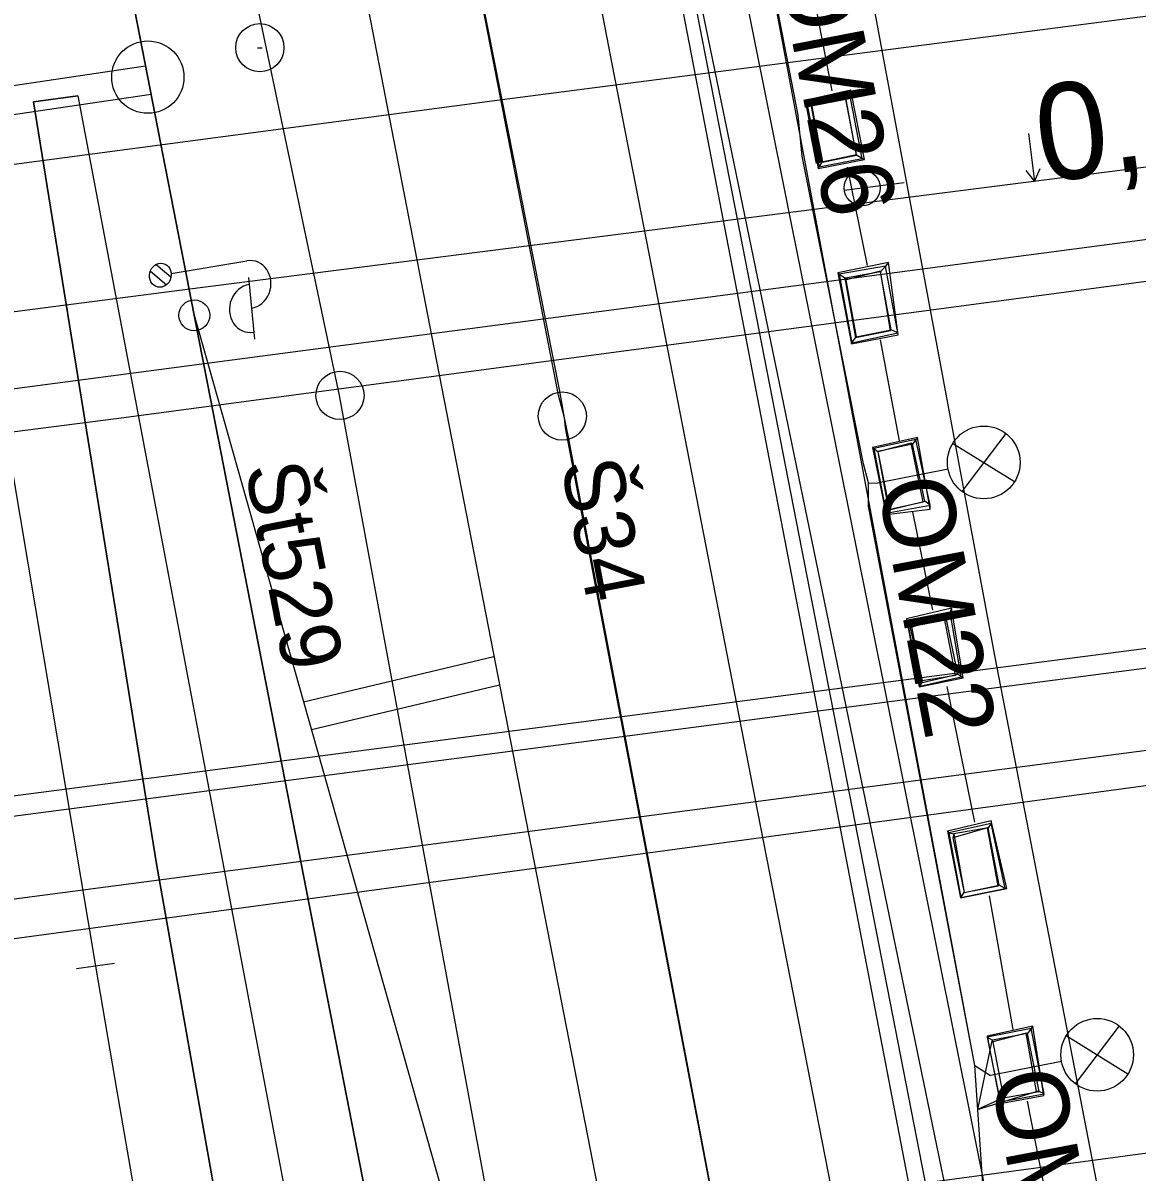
# Model space of a CAD drawing. Extents: x -545736 to -544888, y -1122892 to -1119128.
# Drawn here: x -545106.79 to -545083.68, y -1122344.28 to -1122320.45 of the extents above; entities that cross this region are included whole.
import ezdxf

# ---------------------------------------------------------------- set-up
doc = ezdxf.new("R2010")
doc.units = 0
for name, color, linetype in [('osvětlené plochy-hodnota-obrys', 7, 'Continuous'), ('Vrstva 1', 7, 'Continuous'), ('Vrstva 1 - Koleje', 7, 'Continuous'), ('Vrstva 13', 7, 'Continuous'), ('Vrstva 17', 7, 'Continuous'), ('Vrstva 18', 7, 'Continuous'), ('Vrstva 19 - Staniceni', 7, 'Continuous'), ('Vrstva 2 - Vyhybky', 7, 'Continuous'), ('Vrstva 25', 7, 'Continuous'), ('Vrstva 26', 7, 'Continuous'), ('Vrstva 28 - zabzar', 7, 'Continuous'), ('Vrstva 31', 7, 'Continuous'), ('Vrstva 32', 7, 'Continuous'), ('Vrstva 4 - Teren - stezky - prechody - plochy', 7, 'Continuous'), ('Vrstva 43', 7, 'Continuous'), ('Vrstva 44', 7, 'Continuous'), ('Vrstva 47', 7, 'Continuous'), ('Vrstva 51', 7, 'Continuous'), ('Vrstva 7 - Namezniky-vystroj', 7, 'Continuous')]:
    doc.layers.add(name, color=color, linetype=linetype)

msp = doc.modelspace()

# ---------------------------------------------------------------- linework, layer by layer
at = {"layer": 'osvětlené plochy-hodnota-obrys'}
msp.add_lwpolyline([(-545104.447, -1122260.603), (-545047.997, -1122549.826)], dxfattribs=at)
at = {"layer": 'Vrstva 1'}
msp.add_lwpolyline([(-545074.598, -1122319.154), (-545096.849, -1122322.043), (-545128.213, -1122326.198), (-545143.569, -1122328.203), (-545147.826, -1122328.702)], dxfattribs=at)
at = {"layer": 'Vrstva 1 - Koleje'}
for points in [[(-545113.376, -1122218.519), (-545113.071, -1122220.278), (-545112.348, -1122224.453), (-545111.157, -1122231.266), (-545109.547, -1122240.396), (-545108.011, -1122249.024), (-545106.448, -1122257.717), (-545104.028, -1122271.035), (-545102.537, -1122279.147), (-545101.024, -1122287.292), (-545099.431, -1122295.796), (-545097.933, -1122303.72), (-545096.244, -1122312.592), (-545094.57, -1122321.295), (-545093.263, -1122328.028), (-545091.542, -1122336.847), (-545089.85, -1122345.509), (-545088.55, -1122352.199), (-545087.631, -1122356.921)], [(-545104.406, -1122295.041), (-545103.083, -1122302.064), (-545101.742, -1122309.112), (-545101.552, -1122310.111), (-545100.866, -1122313.7), (-545100.02, -1122318.115), (-545098.309, -1122326.969), (-545096.524, -1122336.127), (-545095.081, -1122343.53), (-545093.348, -1122352.403), (-545091.873, -1122359.956), (-545087.666, -1122381.542), (-545084.62, -1122397.176), (-545083.841, -1122401.172), (-545083.688, -1122401.957)], [(-545107.193, -1122306.218), (-545107.061, -1122306.895), (-545103.235, -1122326.512), (-545097.228, -1122347.744), (-545093.633, -1122360.461), (-545087.666, -1122381.542), (-545083.841, -1122401.172), (-545083.688, -1122401.957)], [(-545087.985, -1122404.745), (-545089.107, -1122398.973), (-545089.487, -1122397.018), (-545091.117, -1122388.653), (-545092.864, -1122379.699), (-545094.558, -1122371.017), (-545096.155, -1122362.826), (-545097.812, -1122354.325), (-545099.028, -1122348.087), (-545103.235, -1122326.512), (-545107.061, -1122306.895), (-545107.193, -1122306.218)], [(-545109.24, -1122311.657), (-545109.159, -1122312.443), (-545107.948, -1122324.202), (-545105.285, -1122340.012), (-545104.844, -1122342.604), (-545104.106, -1122346.835), (-545102.665, -1122354.441), (-545101.034, -1122362.799), (-545100.615, -1122364.956), (-545100.274, -1122366.713), (-545099.584, -1122370.264), (-545098.087, -1122377.955), (-545096.662, -1122385.274), (-545095.115, -1122393.214), (-545094.389, -1122396.959), (-545092.81, -1122405.067), (-545091.854, -1122409.976), (-545091.673, -1122410.905), (-545090.872, -1122415.011)]]:
    msp.add_lwpolyline(points, dxfattribs=at)
at = {"layer": 'Vrstva 13'}
for p, q in [((-545085.929, -1122322.744), (-545085.803, -1122323.736)), ((-545103.114, -1122325.942), (-545103.114, -1122325.942))]:
    msp.add_line(p, q, dxfattribs=at)
for points in [[(-545073.9, -1122322.218), (-545103.114, -1122325.942), (-545129.755, -1122329.387), (-545143.8, -1122331.391), (-545143.965, -1122330.595)], [(-545073.9, -1122322.218), (-545103.114, -1122325.942), (-545129.755, -1122329.387), (-545143.8, -1122331.391), (-545143.965, -1122330.595)], [(-545085.983, -1122323.507), (-545085.803, -1122323.736), (-545085.686, -1122323.469)]]:
    msp.add_lwpolyline(points, dxfattribs=at)
at = {"layer": 'Vrstva 17'}
for p, q in [((-545090, -1122321.861), (-545090.398, -1122319.821)), ((-545089.271, -1122325.481), (-545089.686, -1122323.438)), ((-545088.603, -1122329.115), (-545089, -1122327.019)), ((-545087.918, -1122332.631), (-545088.327, -1122330.589)), ((-545087.041, -1122337.021), (-545087.614, -1122334.209)), ((-545086.251, -1122341.327), (-545086.741, -1122338.553)), ((-545085.414, -1122345.552), (-545085.951, -1122342.809))]:
    msp.add_line(p, q, dxfattribs=at)
for points in [[(-545073.337, -1122323.605), (-545111.06, -1122328.579), (-545146.838, -1122333.188)], [(-545144.388, -1122341.781), (-545101.123, -1122336.136), (-545071.272, -1122332.229)], [(-545071.207, -1122333.929), (-545110.714, -1122339.11), (-545143.945, -1122343.398)]]:
    msp.add_lwpolyline(points, dxfattribs=at)
at = {"layer": 'Vrstva 18'}
for p, q in [((-545088.138, -1122334.125), (-545088.133, -1122334.087)), ((-545087.339, -1122338.596), (-545087.334, -1122338.59))]:
    msp.add_line(p, q, dxfattribs=at)
for points in [[(-545090.29, -1122323.467), (-545089.334, -1122323.284), (-545089.614, -1122321.847), (-545090.561, -1122322.055)], [(-545090.274, -1122323.435), (-545089.382, -1122323.261), (-545089.648, -1122321.864), (-545090.538, -1122322.07)], [(-545090.216, -1122323.331), (-545089.495, -1122323.181), (-545089.733, -1122321.958), (-545090.447, -1122322.15)], [(-545090.212, -1122323.336), (-545089.496, -1122323.191), (-545089.728, -1122321.967), (-545090.439, -1122322.104)], [(-545089.605, -1122327.102), (-545088.634, -1122326.918), (-545088.831, -1122325.421), (-545089.882, -1122325.632)], [(-545089.594, -1122327.082), (-545088.639, -1122326.879), (-545088.899, -1122325.497), (-545089.861, -1122325.659)], [(-545089.522, -1122326.972), (-545088.796, -1122326.829), (-545089.002, -1122325.595), (-545089.733, -1122325.784)], [(-545089.505, -1122326.961), (-545088.78, -1122326.813), (-545088.998, -1122325.608), (-545089.725, -1122325.745)], [(-545088.886, -1122330.647), (-545087.972, -1122330.533), (-545088.236, -1122329.046), (-545089.164, -1122329.256)], [(-545088.881, -1122330.618), (-545087.971, -1122330.447), (-545088.265, -1122329.087), (-545089.136, -1122329.274)], [(-545089.055, -1122329.346), (-545088.837, -1122330.537), (-545088.112, -1122330.382), (-545088.365, -1122329.163)], [(-545088.813, -1122330.549), (-545088.083, -1122330.365), (-545088.339, -1122329.182), (-545089.054, -1122329.335)], [(-545088.195, -1122334.218), (-545087.285, -1122334.031), (-545087.529, -1122332.586), (-545088.459, -1122332.805)], [(-545088.184, -1122334.203), (-545087.326, -1122334.011), (-545087.552, -1122332.671), (-545088.446, -1122332.839)], [(-545088.133, -1122334.087), (-545087.443, -1122333.973), (-545087.682, -1122332.762), (-545088.388, -1122332.994)], [(-545088.138, -1122334.125), (-545087.398, -1122333.958), (-545087.644, -1122332.758), (-545088.37, -1122332.895)], [(-545087.339, -1122338.596), (-545086.378, -1122338.402), (-545086.706, -1122336.997), (-545087.608, -1122337.21)], [(-545087.334, -1122338.59), (-545086.416, -1122338.397), (-545086.707, -1122337.05), (-545087.582, -1122337.245)], [(-545087.265, -1122338.486), (-545086.561, -1122338.346), (-545086.783, -1122337.142), (-545087.497, -1122337.346)], [(-545087.263, -1122338.482), (-545086.536, -1122338.332), (-545086.768, -1122337.139), (-545087.48, -1122337.269)], [(-545086.519, -1122342.858), (-545085.61, -1122342.693), (-545085.837, -1122341.257), (-545086.79, -1122341.461)], [(-545086.517, -1122342.827), (-545085.604, -1122342.658), (-545085.874, -1122341.304), (-545086.787, -1122341.48)], [(-545086.985, -1122342.982), (-545085.762, -1122342.613), (-545085.979, -1122341.402), (-545086.696, -1122341.589)], [(-545086.452, -1122342.738), (-545085.712, -1122342.613), (-545085.952, -1122341.404), (-545086.677, -1122341.545)]]:
    msp.add_lwpolyline(points, close=True, dxfattribs=at)
for points in [[(-545090.561, -1122322.055), (-545090.538, -1122322.07), (-545090.439, -1122322.104), (-545090.447, -1122322.15)], [(-545089.614, -1122321.847), (-545089.648, -1122321.864), (-545089.728, -1122321.967), (-545089.733, -1122321.958)], [(-545089.334, -1122323.284), (-545089.382, -1122323.261), (-545089.496, -1122323.191), (-545089.495, -1122323.181)], [(-545090.29, -1122323.467), (-545090.274, -1122323.435), (-545090.212, -1122323.336), (-545090.216, -1122323.331)], [(-545089.882, -1122325.632), (-545089.861, -1122325.659), (-545089.725, -1122325.745), (-545089.733, -1122325.784)], [(-545088.831, -1122325.421), (-545088.899, -1122325.497), (-545088.998, -1122325.608), (-545089.002, -1122325.595)], [(-545088.634, -1122326.918), (-545088.639, -1122326.879), (-545088.78, -1122326.813), (-545088.796, -1122326.829)], [(-545089.605, -1122327.102), (-545089.594, -1122327.082), (-545089.505, -1122326.961), (-545089.522, -1122326.972)], [(-545088.236, -1122329.046), (-545088.265, -1122329.087), (-545088.339, -1122329.182), (-545088.365, -1122329.163)], [(-545089.164, -1122329.256), (-545089.136, -1122329.274), (-545089.054, -1122329.335), (-545089.055, -1122329.346)], [(-545087.972, -1122330.533), (-545087.971, -1122330.447), (-545088.083, -1122330.365), (-545088.112, -1122330.382)], [(-545088.886, -1122330.647), (-545088.881, -1122330.618), (-545088.813, -1122330.549), (-545088.837, -1122330.537)], [(-545088.459, -1122332.805), (-545088.446, -1122332.839), (-545088.37, -1122332.895), (-545088.388, -1122332.994)], [(-545087.529, -1122332.586), (-545087.552, -1122332.671), (-545087.644, -1122332.758), (-545087.682, -1122332.762)], [(-545087.285, -1122334.031), (-545087.326, -1122334.011), (-545087.398, -1122333.958), (-545087.443, -1122333.973)], [(-545088.195, -1122334.218), (-545088.184, -1122334.203), (-545088.138, -1122334.125)], [(-545086.706, -1122336.997), (-545086.707, -1122337.05), (-545086.768, -1122337.139), (-545086.783, -1122337.142)], [(-545087.608, -1122337.21), (-545087.582, -1122337.245), (-545087.48, -1122337.269), (-545087.497, -1122337.346)], [(-545087.334, -1122338.59), (-545087.334, -1122338.59), (-545087.263, -1122338.482), (-545087.265, -1122338.486)], [(-545086.378, -1122338.402), (-545086.416, -1122338.397), (-545086.536, -1122338.332), (-545086.561, -1122338.346)], [(-545085.837, -1122341.257), (-545085.874, -1122341.304), (-545085.952, -1122341.404), (-545085.979, -1122341.402)], [(-545086.79, -1122341.461), (-545086.787, -1122341.48), (-545086.677, -1122341.545), (-545086.696, -1122341.589)], [(-545086.519, -1122342.858), (-545086.517, -1122342.827), (-545086.452, -1122342.738), (-545086.985, -1122342.982)], [(-545085.61, -1122342.693), (-545085.604, -1122342.658), (-545085.712, -1122342.613), (-545085.762, -1122342.613)]]:
    msp.add_lwpolyline(points, dxfattribs=at)
at = {"layer": 'Vrstva 19 - Staniceni'}
msp.add_circle((-545104.198, -1122321.574), 0.75, dxfattribs=at)
at = {"layer": 'Vrstva 2 - Vyhybky'}
msp.add_line((-545104.889, -1122339.957), (-545105.681, -1122340.067), dxfattribs=at)
for points in [[(-545107.193, -1122306.218), (-545107.061, -1122306.895), (-545103.235, -1122326.512), (-545099.028, -1122348.087)], [(-545109.24, -1122311.657), (-545109.159, -1122312.443), (-545107.948, -1122324.202), (-545105.285, -1122340.012)], [(-545103.235, -1122326.512), (-545097.228, -1122347.744)]]:
    msp.add_lwpolyline(points, dxfattribs=at)
msp.add_circle((-545103.235, -1122326.512), 0.32, dxfattribs=at)
at = {"layer": 'Vrstva 25'}
for p, q in [((-545103.714, -1122325.645), (-545102.143, -1122325.384)), ((-545104.146, -1122325.597), (-545103.811, -1122325.88)), ((-545104.027, -1122325.458), (-545103.718, -1122325.717)), ((-545102.11, -1122325.728), (-545101.987, -1122327.008)), ((-545086.399, -1122328.965), (-545087.312, -1122330.164)), ((-545086.22, -1122329.965), (-545087.504, -1122329.173)), ((-545087.599, -1122329.705), (-545089.071, -1122329.992)), ((-545084.047, -1122341.251), (-545084.96, -1122342.45)), ((-545083.868, -1122342.25), (-545085.152, -1122341.458)), ((-545085.247, -1122341.99), (-545086.719, -1122342.278))]:
    msp.add_line(p, q, dxfattribs=at)
for centre in [(-545086.858, -1122329.563), (-545084.506, -1122341.848)]:
    msp.add_circle(centre, 0.754, dxfattribs=at)
msp.add_ellipse((-545103.939, -1122325.682), major_axis=(-0.055, -0.244), ratio=0.897978, dxfattribs=at)
msp.add_ellipse((-545103.939, -1122325.682), major_axis=(-0.055, -0.244), ratio=0.897978, dxfattribs=at)
for centre, start_param, end_param in [((-545102.096, -1122325.876), 3.490411, 6.632004), ((-545102.054, -1122326.369), 0.336556, 3.502673)]:
    msp.add_ellipse(centre, major_axis=(0.109, 0.488), ratio=0.897978, start_param=start_param, end_param=end_param, dxfattribs=at)
at = {"layer": 'Vrstva 26'}
for points in [[(-545089.248, -1122329.984), (-545089.355, -1122329.595), (-545090.625, -1122323.213), (-545090.711, -1122322.359), (-545091.312, -1122319.256), (-545091.152, -1122319.199)], [(-545087.046, -1122342.074), (-545089.251, -1122330.472), (-545089.248, -1122329.984), (-545089.071, -1122329.992)], [(-545085.349, -1122355.607), (-545085.955, -1122352.609), (-545086.586, -1122348.826), (-545087.046, -1122342.074), (-545086.719, -1122342.278)]]:
    msp.add_lwpolyline(points, dxfattribs=at)
at = {"layer": 'Vrstva 28 - zabzar'}
msp.add_lwpolyline([(-545095.98, -1122406.73), (-545094.09, -1122406.23), (-545085.61, -1122404.88), (-545075.19, -1122403.13), (-545078.57, -1122384.82), (-545080.03, -1122378.7), (-545078.63, -1122376.44), (-545078.73, -1122374.54), (-545080.88, -1122364.73), (-545082.7, -1122354.07), (-545083.77, -1122348.32), (-545086.63, -1122333.57), (-545090.57, -1122312.4), (-545090.59, -1122308.19), (-545090.62, -1122301.79), (-545090.63, -1122299.65)], dxfattribs=at)
at = {"layer": 'Vrstva 31'}
for points in [[(-545099.42, -1122398.8), (-545103.547, -1122397.42), (-545105.43, -1122395.56), (-545106.274, -1122395.154), (-545105.78, -1122369.62), (-545105.743, -1122367.234), (-545104.85, -1122365.46), (-545104.4, -1122359.63), (-545103.057, -1122359.392), (-545086.529, -1122356.433), (-545084.91, -1122356.171), (-545085.349, -1122355.607), (-545086.586, -1122348.826), (-545087.046, -1122342.074), (-545091.806, -1122316.702), (-545094.445, -1122311.621), (-545096.102, -1122302.896), (-545095.653, -1122299.445), (-545096.017, -1122293.637), (-545097.072, -1122285.85), (-545097.996, -1122280.011), (-545097.935, -1122279.662)], [(-545095.98, -1122406.73), (-545094.09, -1122406.23), (-545085.61, -1122404.88), (-545075.19, -1122403.13), (-545078.57, -1122384.82), (-545080.03, -1122378.7), (-545078.63, -1122376.44), (-545078.73, -1122374.54), (-545080.88, -1122364.73), (-545082.7, -1122354.07), (-545083.77, -1122348.32), (-545086.63, -1122333.57), (-545090.57, -1122312.4), (-545090.59, -1122308.19), (-545090.62, -1122301.79), (-545090.63, -1122299.65), (-545090.83, -1122293.64)], [(-545095.703, -1122299.445), (-545096.126, -1122302.853), (-545094.453, -1122311.67), (-545086.005, -1122352.609), (-545085.399, -1122355.607), (-545085.45, -1122356.199), (-545086.529, -1122356.458), (-545103.057, -1122359.392), (-545104.4, -1122359.63), (-545104.414, -1122359.678), (-545104.871, -1122365.415), (-545105.715, -1122367.212), (-545105.802, -1122369.575), (-545106.034, -1122382.516), (-545106.23, -1122395.131), (-545105.43, -1122395.56), (-545103.547, -1122397.42), (-545100.71, -1122398.51), (-545099.42, -1122398.8), (-545099.54, -1122400.09), (-545099.24, -1122402.115), (-545098.313, -1122409.178)]]:
    msp.add_lwpolyline(points, dxfattribs=at)
at = {"layer": 'Vrstva 32'}
msp.add_lwpolyline([(-545075.19, -1122403.13), (-545078.57, -1122384.82), (-545080.03, -1122378.7), (-545078.63, -1122376.44), (-545078.73, -1122374.54), (-545080.88, -1122364.73), (-545082.7, -1122354.07), (-545083.77, -1122348.32), (-545086.63, -1122333.57), (-545090.57, -1122312.4), (-545090.59, -1122308.19), (-545090.63, -1122299.65), (-545090.83, -1122293.64)], dxfattribs=at)
msp.add_lwpolyline([(-545075.19, -1122403.13), (-545078.57, -1122384.82), (-545080.03, -1122378.7), (-545078.63, -1122376.44), (-545078.73, -1122374.54), (-545080.88, -1122364.73), (-545082.7, -1122354.07), (-545083.77, -1122348.32), (-545086.63, -1122333.57), (-545090.57, -1122312.4), (-545090.59, -1122308.19), (-545090.63, -1122299.65), (-545090.83, -1122293.64)], dxfattribs=at)
at = {"layer": 'Vrstva 4 - Teren - stezky - prechody - plochy'}
for points in [[(-545070.278, -1122429.488), (-545072.618, -1122417.894), (-545080.534, -1122377.233), (-545080.813, -1122375.639), (-545085.315, -1122351.9), (-545085.715, -1122350.161), (-545094.088, -1122308.462), (-545094.396, -1122306.861), (-545099.393, -1122278.86), (-545099.655, -1122277.461), (-545106.254, -1122241.136), (-545106.526, -1122239.499)], [(-545071.756, -1122430.223), (-545074.076, -1122418.135), (-545081.968, -1122377.565), (-545087.268, -1122350.478), (-545095.305, -1122308.703), (-545101.263, -1122277.511), (-545107.8, -1122241.308)], [(-545105.65, -1122321.963), (-545106.569, -1122322.088), (-545104.019, -1122337.885), (-545101.617, -1122351.417), (-545097.013, -1122374.966), (-545091.085, -1122405.745), (-545081.755, -1122453.25), (-545075.964, -1122483.68)], [(-545100.915, -1122379.805), (-545096.774, -1122401.019), (-545090.332, -1122433.377), (-545090.074, -1122434.757), (-545085.349, -1122459.985), (-545085.015, -1122461.52), (-545081.07, -1122481.884), (-545079.587, -1122481.709), (-545079.247, -1122484.854), (-545076.321, -1122485.056), (-545075.964, -1122483.68), (-545081.755, -1122453.25), (-545091.085, -1122405.745), (-545097.013, -1122374.966), (-545101.617, -1122351.417), (-545104.019, -1122337.885), (-545106.569, -1122322.088), (-545105.65, -1122321.963), (-545100.125, -1122351.182), (-545095.522, -1122374.321), (-545089.503, -1122405.512), (-545080.247, -1122452.974), (-545074.197, -1122483.96)], [(-545105.65, -1122321.963), (-545100.125, -1122351.182), (-545095.522, -1122374.321), (-545089.503, -1122405.512), (-545080.247, -1122452.974), (-545074.197, -1122483.96)]]:
    msp.add_lwpolyline(points, dxfattribs=at)
at = {"layer": 'Vrstva 43'}
for centre in [(-545100.213, -1122328.174), (-545095.601, -1122328.603)]:
    msp.add_circle(centre, 0.5, dxfattribs=at)
at = {"layer": 'Vrstva 44'}
for points in [[(-545087.777, -1122369.733), (-545087.826, -1122369.268), (-545095.531, -1122328.847), (-545095.558, -1122328.641), (-545095.651, -1122328.084), (-545100.679, -1122302.692), (-545100.68, -1122302.502), (-545100.738, -1122301.967), (-545108.648, -1122258.473), (-545108.679, -1122258.214), (-545108.763, -1122257.836), (-545117.081, -1122210.337), (-545117.262, -1122209.864), (-545117.215, -1122209.424), (-545121.519, -1122184.436), (-545121.632, -1122183.916), (-545121.7, -1122183.481), (-545124.149, -1122170.255), (-545124.353, -1122170.102)], [(-545117.207, -1122408.356), (-545114.472, -1122375.479), (-545114.397, -1122375.376), (-545113.729, -1122375.225), (-545088.258, -1122369.827), (-545087.777, -1122369.733), (-545087.831, -1122369.323), (-545095.469, -1122329.039), (-545095.558, -1122328.641), (-545095.683, -1122328.17), (-545100.602, -1122302.903), (-545100.68, -1122302.502), (-545100.749, -1122302.024), (-545108.572, -1122258.755)], [(-545090.429, -1122381.179), (-545100.223, -1122328.175), (-545105.488, -1122303.129), (-545105.599, -1122302.8)]]:
    msp.add_lwpolyline(points, dxfattribs=at)
at = {"layer": 'Vrstva 47'}
msp.add_line((-545089.752, -1122323.917), (-545088.512, -1122323.759), dxfattribs=at)
msp.add_circle((-545089.38, -1122323.87), 0.375, dxfattribs=at)
at = {"layer": 'Vrstva 51'}
for points in [[(-545073.267, -1122324.451), (-545104.854, -1122328.662), (-545146.538, -1122334.004)], [(-545144.475, -1122341.116), (-545106.889, -1122336.465), (-545071.428, -1122331.846)], [(-545071.13, -1122334.601), (-545109.993, -1122339.851), (-545143.647, -1122343.975)], [(-545142.192, -1122351.396), (-545103.221, -1122346.54), (-545069.351, -1122341.978)]]:
    msp.add_lwpolyline(points, dxfattribs=at)
at = {"layer": 'Vrstva 7 - Namezniky-vystroj'}
for p, q in [((-545101.925, -1122320.963), (-545101.825, -1122320.963)), ((-545108.183, -1122321.922), (-545104.244, -1122321.336)), ((-545108.121, -1122322.519), (-545104.13, -1122321.926)), ((-545100.967, -1122334.528), (-545097.019, -1122333.586)), ((-545100.804, -1122335.106), (-545096.904, -1122334.176))]:
    msp.add_line(p, q, dxfattribs=at)
msp.add_circle((-545101.875, -1122320.963), 0.5, dxfattribs=at)

# ---------------------------------------------------------------- texts
at = {"layer": 'Vrstva 13'}
msp.add_text('0,5', height=2, rotation=7.2645, dxfattribs=at).set_placement((-545085.652, -1122323.766))
at = {"layer": 'Vrstva 25'}
for s, rotation, p in [('OM26', 280.9615, (-545091.152, -1122319.199)), ('OM22', 280.7609, (-545089.071, -1122329.992)), ('OM18', 280.7609, (-545086.719, -1122342.278))]:
    msp.add_text(s, height=1.5, rotation=rotation, dxfattribs=at).set_placement(p)
at = {"layer": 'Vrstva 43'}
for s, rotation, p in [('Št529', 281.0323, (-545102.189, -1122329.667)), ('Š34', 280.7922, (-545095.633, -1122329.593))]:
    msp.add_text(s, height=1.25, rotation=rotation, dxfattribs=at).set_placement(p)

doc.saveas('drawing.dxf')
